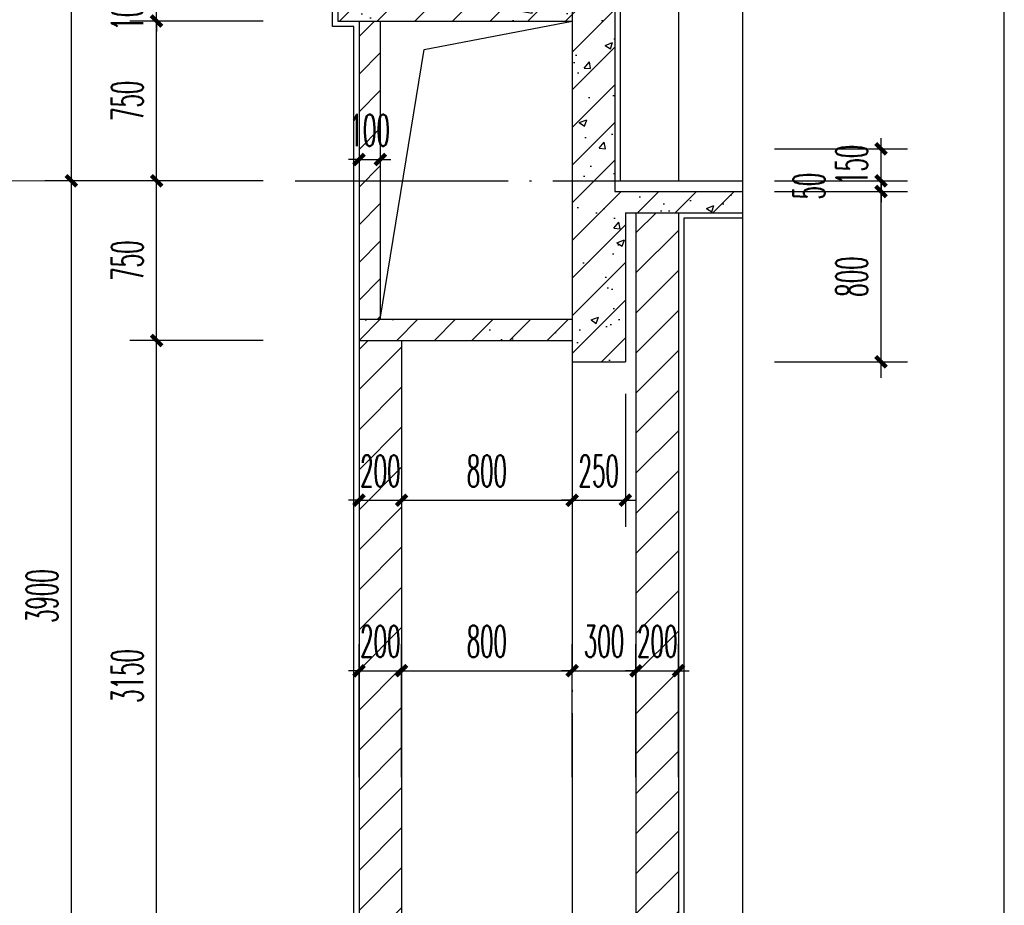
# Model space of a CAD drawing. Extents: x 1779708 to 7299578, y -1121471 to 88434.
# Tile 902 of 1056: x 6941198 to 6945819, y -966544 to -962386. Entities that reach past the tile are written whole.
import ezdxf

# ---------------------------------------------------------------- set-up
doc = ezdxf.new("R2010")
doc.units = 0
doc.header["$LTSCALE"] = 1000
doc.header["$MEASUREMENT"] = 0
doc.linetypes.add('DOTE', pattern=[2.42, 2, -0.2, 0.02, -0.2])
doc.layers.get('0').update_dxf_attribs({"linetype": 'CONTINUOUS'})
doc.layers.get('Defpoints').update_dxf_attribs({"linetype": 'CONTINUOUS'})
for name, color, linetype in [('AXIS', 3, 'CONTINUOUS'), ('DIM_SYMB', 3, 'CONTINUOUS'), ('DOTE', 1, 'DOTE'), ('PUB_TAB', 7, 'CONTINUOUS'), ('WALL', 255, 'CONTINUOUS'), ('填充细线', 8, 'CONTINUOUS'), ('立面中线', 140, 'CONTINUOUS'), ('粉刷线', 213, 'CONTINUOUS')]:
    doc.layers.add(name, color=color, linetype=linetype)
doc.layers.add('DIM_ELEV', color=3, linetype='CONTINUOUS', lineweight=13)
doc.styles.add('_TCH_DIM_T3', font='SIMPLEX.shx', dxfattribs={"width": 0.494118, "bigfont": 'GBCBIG.shx'})
doc.dimstyles.new('_TCH_ARCH&&50', dxfattribs={"dimtxt": 148.75, "dimasz": 50, "dimexe": 125, "dimexo": 150, "dimgap": 63.125, "dimtad": 1, "dimdec": 0, "dimzin": 0, "dimdsep": 46, "dimtxsty": '_TCH_DIM_T3', "dimblk": 'ARCHTICK', "dimcen": 0.09, "dimdle": 75, "dimclrt": 7, "dimazin": 2, "dimtfac": 1, "dimtdec": 0, "dimtix": 1, "dimtmove": 2, "dimatfit": 3, "dimfxl": 250, "dimtolj": 1, "dimtzin": 0, "dimarcsym": 0})
pattern_1 = [(45, (6289.58, -29604.5), (-94.045202, 94.045202), [])]

# ---------------------------------------------------------------- blocks, each defined once
blk = doc.blocks.new('_ArchTick')
at = {"color": 0, "linetype": 'ByBlock', "const_width": 0.4}
blk.add_lwpolyline([(-0.5, -0.5), (0.5, 0.5)], dxfattribs=at)
blk = doc.blocks.new('*D506')
at = {"layer": 'AXIS', "color": 0, "lineweight": -2, "transparency": 16777216}
for p, q in [((6941440.5, -967117.3), (6941440.5, -963067.3)), ((6942340.5, -963142.3), (6941315.5, -963142.3)), ((6942340.5, -967042.3), (6941315.5, -967042.3))]:
    blk.add_line(p, q, dxfattribs=at)
at = {"layer": 'Defpoints', "color": 0, "transparency": 16777216}
for p in [(6941440.5, -963142.3), (6942490.5, -963142.3), (6942490.5, -967042.3)]:
    blk.add_point(p, dxfattribs=at)
at = {"layer": 'AXIS', "color": 0, "lineweight": -2, "transparency": 16777216, "xscale": 50, "yscale": 50, "zscale": 50}
for p, rotation in [((6941440.5, -963142.3), 90), ((6941440.5, -967042.3), 270)]:
    blk.add_blockref('_ArchTick', p, dxfattribs=dict(at, rotation=rotation))
at = {"layer": 'AXIS', "color": 7, "transparency": 16777216, "insert": (6941303, -965092.3), "char_height": 148.75, "attachment_point": 5, "rotation": 90, "style": '_TCH_DIM_T3'}
blk.add_mtext('\\A1;3900', dxfattribs=at)
blk = doc.blocks.new('*D507')
at = {"layer": 'AXIS', "color": 0, "lineweight": -2, "transparency": 16777216}
for p, q in [((6941440.5, -963217.3), (6941440.5, -959167.3)), ((6942340.5, -959242.3), (6941315.5, -959242.3)), ((6942340.5, -963142.3), (6941315.5, -963142.3))]:
    blk.add_line(p, q, dxfattribs=at)
at = {"layer": 'Defpoints', "color": 0, "transparency": 16777216}
for p in [(6941440.5, -959242.3), (6942490.5, -959242.3), (6942490.5, -963142.3)]:
    blk.add_point(p, dxfattribs=at)
at = {"layer": 'AXIS', "color": 0, "lineweight": -2, "transparency": 16777216, "xscale": 50, "yscale": 50, "zscale": 50}
for p, rotation in [((6941440.5, -959242.3), 90), ((6941440.5, -963142.3), 270)]:
    blk.add_blockref('_ArchTick', p, dxfattribs=dict(at, rotation=rotation))
at = {"layer": 'AXIS', "color": 7, "transparency": 16777216, "insert": (6941303, -961192.3), "char_height": 148.75, "attachment_point": 5, "rotation": 90, "style": '_TCH_DIM_T3'}
blk.add_mtext('\\A1;3900', dxfattribs=at)
blk = doc.blocks.new('*D523')
at = {"layer": 'AXIS', "color": 0, "lineweight": -2, "transparency": 16777216}
for p, q in [((6942790.5, -965942.3), (6942790.5, -965317.3)), ((6942990.5, -965942.3), (6942990.5, -965317.3)), ((6942790.5, -965442.3), (6942740.5, -965442.3)), ((6942790.5, -965442.3), (6942990.5, -965442.3)), ((6942990.5, -965442.3), (6943040.5, -965442.3))]:
    blk.add_line(p, q, dxfattribs=at)
at = {"layer": 'Defpoints', "color": 0, "transparency": 16777216}
for p in [(6942990.5, -965442.3), (6942790.5, -966092.3), (6942990.5, -966092.3)]:
    blk.add_point(p, dxfattribs=at)
at = {"layer": 'AXIS', "color": 0, "lineweight": -2, "transparency": 16777216, "xscale": 50, "yscale": 50, "zscale": 50}
blk.add_blockref('_ArchTick', (6942790.5, -965442.3), dxfattribs=at)
at = {"layer": 'AXIS', "color": 0, "lineweight": -2, "transparency": 16777216, "xscale": 50, "yscale": 50, "zscale": 50, "rotation": 180}
blk.add_blockref('_ArchTick', (6942990.5, -965442.3), dxfattribs=at)
at = {"layer": 'AXIS', "color": 7, "transparency": 16777216, "insert": (6942890.5, -965304.8), "char_height": 148.75, "attachment_point": 5, "style": '_TCH_DIM_T3'}
blk.add_mtext('\\A1;200', dxfattribs=at)
blk = doc.blocks.new('*D524')
at = {"layer": 'AXIS', "color": 0, "lineweight": -2, "transparency": 16777216}
for p, q in [((6942990.5, -965942.3), (6942990.5, -965317.3)), ((6943790.5, -965942.3), (6943790.5, -965317.3)), ((6942915.5, -965442.3), (6943865.5, -965442.3))]:
    blk.add_line(p, q, dxfattribs=at)
at = {"layer": 'Defpoints', "color": 0, "transparency": 16777216}
for p in [(6943790.5, -965442.3), (6942990.5, -966092.3), (6943790.5, -966092.3)]:
    blk.add_point(p, dxfattribs=at)
at = {"layer": 'AXIS', "color": 0, "lineweight": -2, "transparency": 16777216, "xscale": 50, "yscale": 50, "zscale": 50, "rotation": 180}
blk.add_blockref('_ArchTick', (6942990.5, -965442.3), dxfattribs=at)
at = {"layer": 'AXIS', "color": 0, "lineweight": -2, "transparency": 16777216, "xscale": 50, "yscale": 50, "zscale": 50}
blk.add_blockref('_ArchTick', (6943790.5, -965442.3), dxfattribs=at)
at = {"layer": 'AXIS', "color": 7, "transparency": 16777216, "insert": (6943390.5, -965304.8), "char_height": 148.75, "attachment_point": 5, "style": '_TCH_DIM_T3'}
blk.add_mtext('\\A1;800', dxfattribs=at)
blk = doc.blocks.new('*D525')
at = {"layer": 'AXIS', "color": 0, "lineweight": -2, "transparency": 16777216}
for p, q in [((6943790.5, -965942.3), (6943790.5, -965317.3)), ((6944090.5, -965942.3), (6944090.5, -965317.3)), ((6943790.5, -965442.3), (6943740.5, -965442.3)), ((6943790.5, -965442.3), (6944090.5, -965442.3)), ((6944090.5, -965442.3), (6944140.5, -965442.3))]:
    blk.add_line(p, q, dxfattribs=at)
at = {"layer": 'Defpoints', "color": 0, "transparency": 16777216}
for p in [(6944090.5, -965442.3), (6943790.5, -966092.3), (6944090.5, -966092.3)]:
    blk.add_point(p, dxfattribs=at)
at = {"layer": 'AXIS', "color": 0, "lineweight": -2, "transparency": 16777216, "xscale": 50, "yscale": 50, "zscale": 50}
blk.add_blockref('_ArchTick', (6943790.5, -965442.3), dxfattribs=at)
at = {"layer": 'AXIS', "color": 0, "lineweight": -2, "transparency": 16777216, "xscale": 50, "yscale": 50, "zscale": 50, "rotation": 180}
blk.add_blockref('_ArchTick', (6944090.5, -965442.3), dxfattribs=at)
at = {"layer": 'AXIS', "color": 7, "transparency": 16777216, "insert": (6943940.5, -965304.8), "char_height": 148.75, "attachment_point": 5, "style": '_TCH_DIM_T3'}
blk.add_mtext('\\A1;300', dxfattribs=at)
blk = doc.blocks.new('*D526')
at = {"layer": 'AXIS', "color": 0, "lineweight": -2, "transparency": 16777216}
for p, q in [((6944090.5, -965942.3), (6944090.5, -965317.3)), ((6944290.5, -965942.3), (6944290.5, -965317.3)), ((6944090.5, -965442.3), (6944040.5, -965442.3)), ((6944090.5, -965442.3), (6944290.5, -965442.3)), ((6944290.5, -965442.3), (6944340.5, -965442.3))]:
    blk.add_line(p, q, dxfattribs=at)
at = {"layer": 'Defpoints', "color": 0, "transparency": 16777216}
for p in [(6944290.5, -965442.3), (6944090.5, -966092.3), (6944290.5, -966092.3)]:
    blk.add_point(p, dxfattribs=at)
at = {"layer": 'AXIS', "color": 0, "lineweight": -2, "transparency": 16777216, "xscale": 50, "yscale": 50, "zscale": 50}
blk.add_blockref('_ArchTick', (6944090.5, -965442.3), dxfattribs=at)
at = {"layer": 'AXIS', "color": 0, "lineweight": -2, "transparency": 16777216, "xscale": 50, "yscale": 50, "zscale": 50, "rotation": 180}
blk.add_blockref('_ArchTick', (6944290.5, -965442.3), dxfattribs=at)
at = {"layer": 'AXIS', "color": 7, "transparency": 16777216, "insert": (6944190.5, -965304.8), "char_height": 148.75, "attachment_point": 5, "style": '_TCH_DIM_T3'}
blk.add_mtext('\\A1;200', dxfattribs=at)
blk = doc.blocks.new('*D527')
at = {"layer": 'AXIS', "color": 0, "lineweight": -2, "transparency": 16777216}
for p, q in [((6942790.5, -964142.3), (6942790.5, -964767.3)), ((6942990.5, -964142.3), (6942990.5, -964767.3)), ((6942790.5, -964642.3), (6942740.5, -964642.3)), ((6942790.5, -964642.3), (6942990.5, -964642.3)), ((6942990.5, -964642.3), (6943040.5, -964642.3))]:
    blk.add_line(p, q, dxfattribs=at)
at = {"layer": 'Defpoints', "color": 0, "transparency": 16777216}
for p in [(6942790.5, -963992.3), (6942990.5, -963992.3), (6942990.5, -964642.3)]:
    blk.add_point(p, dxfattribs=at)
at = {"layer": 'AXIS', "color": 0, "lineweight": -2, "transparency": 16777216, "xscale": 50, "yscale": 50, "zscale": 50}
blk.add_blockref('_ArchTick', (6942790.5, -964642.3), dxfattribs=at)
at = {"layer": 'AXIS', "color": 0, "lineweight": -2, "transparency": 16777216, "xscale": 50, "yscale": 50, "zscale": 50, "rotation": 180}
blk.add_blockref('_ArchTick', (6942990.5, -964642.3), dxfattribs=at)
at = {"layer": 'AXIS', "color": 7, "transparency": 16777216, "insert": (6942890.5, -964504.8), "char_height": 148.75, "attachment_point": 5, "style": '_TCH_DIM_T3'}
blk.add_mtext('\\A1;200', dxfattribs=at)
blk = doc.blocks.new('*D528')
at = {"layer": 'AXIS', "color": 0, "lineweight": -2, "transparency": 16777216}
for p, q in [((6942990.5, -964142.3), (6942990.5, -964767.3)), ((6943790.5, -964142.3), (6943790.5, -964767.3)), ((6942915.5, -964642.3), (6943865.5, -964642.3))]:
    blk.add_line(p, q, dxfattribs=at)
at = {"layer": 'Defpoints', "color": 0, "transparency": 16777216}
for p in [(6942990.5, -963992.3), (6943790.5, -963992.3), (6943790.5, -964642.3)]:
    blk.add_point(p, dxfattribs=at)
at = {"layer": 'AXIS', "color": 0, "lineweight": -2, "transparency": 16777216, "xscale": 50, "yscale": 50, "zscale": 50, "rotation": 180}
blk.add_blockref('_ArchTick', (6942990.5, -964642.3), dxfattribs=at)
at = {"layer": 'AXIS', "color": 0, "lineweight": -2, "transparency": 16777216, "xscale": 50, "yscale": 50, "zscale": 50}
blk.add_blockref('_ArchTick', (6943790.5, -964642.3), dxfattribs=at)
at = {"layer": 'AXIS', "color": 7, "transparency": 16777216, "insert": (6943390.5, -964504.8), "char_height": 148.75, "attachment_point": 5, "style": '_TCH_DIM_T3'}
blk.add_mtext('\\A1;800', dxfattribs=at)
blk = doc.blocks.new('*D529')
at = {"layer": 'AXIS', "color": 0, "lineweight": -2, "transparency": 16777216}
for p, q in [((6943790.5, -964142.3), (6943790.5, -964767.3)), ((6944040.5, -964142.3), (6944040.5, -964767.3)), ((6943790.5, -964642.3), (6943740.5, -964642.3)), ((6943790.5, -964642.3), (6944040.5, -964642.3)), ((6944040.5, -964642.3), (6944090.5, -964642.3))]:
    blk.add_line(p, q, dxfattribs=at)
at = {"layer": 'Defpoints', "color": 0, "transparency": 16777216}
for p in [(6943790.5, -963992.3), (6944040.5, -963992.3), (6944040.5, -964642.3)]:
    blk.add_point(p, dxfattribs=at)
at = {"layer": 'AXIS', "color": 0, "lineweight": -2, "transparency": 16777216, "xscale": 50, "yscale": 50, "zscale": 50}
blk.add_blockref('_ArchTick', (6943790.5, -964642.3), dxfattribs=at)
at = {"layer": 'AXIS', "color": 0, "lineweight": -2, "transparency": 16777216, "xscale": 50, "yscale": 50, "zscale": 50, "rotation": 180}
blk.add_blockref('_ArchTick', (6944040.5, -964642.3), dxfattribs=at)
at = {"layer": 'AXIS', "color": 7, "transparency": 16777216, "insert": (6943915.5, -964504.8), "char_height": 148.75, "attachment_point": 5, "style": '_TCH_DIM_T3'}
blk.add_mtext('\\A1;250', dxfattribs=at)
blk = doc.blocks.new('*D530')
at = {"layer": 'AXIS', "color": 0, "lineweight": -2, "transparency": 16777216}
for p, q in [((6942790.5, -962542.3), (6942790.5, -963167.3)), ((6942890.5, -962542.3), (6942890.5, -963167.3)), ((6942790.5, -963042.3), (6942740.5, -963042.3)), ((6942790.5, -963042.3), (6942890.5, -963042.3)), ((6942890.5, -963042.3), (6942940.5, -963042.3))]:
    blk.add_line(p, q, dxfattribs=at)
at = {"layer": 'Defpoints', "color": 0, "transparency": 16777216}
for p in [(6942790.5, -962392.3), (6942890.5, -962392.3), (6942890.5, -963042.3)]:
    blk.add_point(p, dxfattribs=at)
at = {"layer": 'AXIS', "color": 0, "lineweight": -2, "transparency": 16777216, "xscale": 50, "yscale": 50, "zscale": 50}
blk.add_blockref('_ArchTick', (6942790.5, -963042.3), dxfattribs=at)
at = {"layer": 'AXIS', "color": 0, "lineweight": -2, "transparency": 16777216, "xscale": 50, "yscale": 50, "zscale": 50, "rotation": 180}
blk.add_blockref('_ArchTick', (6942890.5, -963042.3), dxfattribs=at)
at = {"layer": 'AXIS', "color": 7, "transparency": 16777216, "insert": (6942840.5, -962904.8), "char_height": 148.75, "attachment_point": 5, "style": '_TCH_DIM_T3'}
blk.add_mtext('\\A1;100', dxfattribs=at)
blk = doc.blocks.new('*D539')
at = {"layer": 'AXIS', "color": 0, "lineweight": -2, "transparency": 16777216}
for p, q in [((6941840.5, -967117.3), (6941840.5, -963817.3)), ((6942340.5, -963892.3), (6941715.5, -963892.3)), ((6942340.5, -967042.3), (6941715.5, -967042.3))]:
    blk.add_line(p, q, dxfattribs=at)
at = {"layer": 'Defpoints', "color": 0, "transparency": 16777216}
for p in [(6941840.5, -963892.3), (6942490.5, -963892.3), (6942490.5, -967042.3)]:
    blk.add_point(p, dxfattribs=at)
at = {"layer": 'AXIS', "color": 0, "lineweight": -2, "transparency": 16777216, "xscale": 50, "yscale": 50, "zscale": 50}
for p, rotation in [((6941840.5, -963892.3), 90), ((6941840.5, -967042.3), 270)]:
    blk.add_blockref('_ArchTick', p, dxfattribs=dict(at, rotation=rotation))
at = {"layer": 'AXIS', "color": 7, "transparency": 16777216, "insert": (6941703, -965467.3), "char_height": 148.75, "attachment_point": 5, "rotation": 90, "style": '_TCH_DIM_T3'}
blk.add_mtext('\\A1;3150', dxfattribs=at)
blk = doc.blocks.new('*D540')
at = {"layer": 'AXIS', "color": 0, "lineweight": -2, "transparency": 16777216}
for p, q in [((6941840.5, -963967.3), (6941840.5, -963067.3)), ((6942340.5, -963142.3), (6941715.5, -963142.3)), ((6942340.5, -963892.3), (6941715.5, -963892.3))]:
    blk.add_line(p, q, dxfattribs=at)
at = {"layer": 'Defpoints', "color": 0, "transparency": 16777216}
for p in [(6941840.5, -963142.3), (6942490.5, -963142.3), (6942490.5, -963892.3)]:
    blk.add_point(p, dxfattribs=at)
at = {"layer": 'AXIS', "color": 0, "lineweight": -2, "transparency": 16777216, "xscale": 50, "yscale": 50, "zscale": 50}
for p, rotation in [((6941840.5, -963142.3), 90), ((6941840.5, -963892.3), 270)]:
    blk.add_blockref('_ArchTick', p, dxfattribs=dict(at, rotation=rotation))
at = {"layer": 'AXIS', "color": 7, "transparency": 16777216, "insert": (6941703, -963517.3), "char_height": 148.75, "attachment_point": 5, "rotation": 90, "style": '_TCH_DIM_T3'}
blk.add_mtext('\\A1;750', dxfattribs=at)
blk = doc.blocks.new('*D541')
at = {"layer": 'AXIS', "color": 0, "lineweight": -2, "transparency": 16777216}
for p, q in [((6941840.5, -963217.3), (6941840.5, -962317.3)), ((6942340.5, -962392.3), (6941715.5, -962392.3)), ((6942340.5, -963142.3), (6941715.5, -963142.3))]:
    blk.add_line(p, q, dxfattribs=at)
at = {"layer": 'Defpoints', "color": 0, "transparency": 16777216}
for p in [(6941840.5, -962392.3), (6942490.5, -962392.3), (6942490.5, -963142.3)]:
    blk.add_point(p, dxfattribs=at)
at = {"layer": 'AXIS', "color": 0, "lineweight": -2, "transparency": 16777216, "xscale": 50, "yscale": 50, "zscale": 50}
for p, rotation in [((6941840.5, -962392.3), 90), ((6941840.5, -963142.3), 270)]:
    blk.add_blockref('_ArchTick', p, dxfattribs=dict(at, rotation=rotation))
at = {"layer": 'AXIS', "color": 7, "transparency": 16777216, "insert": (6941703, -962767.3), "char_height": 148.75, "attachment_point": 5, "rotation": 90, "style": '_TCH_DIM_T3'}
blk.add_mtext('\\A1;750', dxfattribs=at)
blk = doc.blocks.new('*D542')
at = {"layer": 'AXIS', "color": 0, "lineweight": -2, "transparency": 16777216}
for p, q in [((6941840.5, -962292.3), (6941840.5, -962242.3)), ((6942340.5, -962292.3), (6941715.5, -962292.3)), ((6941840.5, -962392.3), (6941840.5, -962292.3)), ((6942340.5, -962392.3), (6941715.5, -962392.3)), ((6941840.5, -962392.3), (6941840.5, -962442.3))]:
    blk.add_line(p, q, dxfattribs=at)
at = {"layer": 'Defpoints', "color": 0, "transparency": 16777216}
for p in [(6941840.5, -962292.3), (6942490.5, -962292.3), (6942490.5, -962392.3)]:
    blk.add_point(p, dxfattribs=at)
at = {"layer": 'AXIS', "color": 0, "lineweight": -2, "transparency": 16777216, "xscale": 50, "yscale": 50, "zscale": 50}
for p, rotation in [((6941840.5, -962292.3), 270), ((6941840.5, -962392.3), 90)]:
    blk.add_blockref('_ArchTick', p, dxfattribs=dict(at, rotation=rotation))
at = {"layer": 'AXIS', "color": 7, "transparency": 16777216, "insert": (6941703, -962342.3), "char_height": 148.75, "attachment_point": 5, "rotation": 90, "style": '_TCH_DIM_T3'}
blk.add_mtext('\\A1;100', dxfattribs=at)
blk = doc.blocks.new('*D582')
at = {"layer": 'AXIS', "color": 0, "lineweight": -2, "transparency": 16777216}
for p, q in [((6945240.5, -964067.3), (6945240.5, -963117.3)), ((6944740.5, -963192.3), (6945365.5, -963192.3)), ((6944740.5, -963992.3), (6945365.5, -963992.3))]:
    blk.add_line(p, q, dxfattribs=at)
at = {"layer": 'Defpoints', "color": 0, "transparency": 16777216}
for p in [(6944590.5, -963192.3), (6945240.5, -963192.3), (6944590.5, -963992.3)]:
    blk.add_point(p, dxfattribs=at)
at = {"layer": 'AXIS', "color": 0, "lineweight": -2, "transparency": 16777216, "xscale": 50, "yscale": 50, "zscale": 50}
for p, rotation in [((6945240.5, -963192.3), 90), ((6945240.5, -963992.3), 270)]:
    blk.add_blockref('_ArchTick', p, dxfattribs=dict(at, rotation=rotation))
at = {"layer": 'AXIS', "color": 7, "transparency": 16777216, "insert": (6945103, -963592.3), "char_height": 148.75, "attachment_point": 5, "rotation": 90, "style": '_TCH_DIM_T3'}
blk.add_mtext('\\A1;800', dxfattribs=at)
blk = doc.blocks.new('*D583')
at = {"layer": 'AXIS', "color": 0, "lineweight": -2, "transparency": 16777216}
for p, q in [((6945240.5, -963142.3), (6945240.5, -963092.3)), ((6944740.5, -963142.3), (6945365.5, -963142.3)), ((6945240.5, -963192.3), (6945240.5, -963142.3)), ((6944740.5, -963192.3), (6945365.5, -963192.3)), ((6945240.5, -963192.3), (6945240.5, -963242.3))]:
    blk.add_line(p, q, dxfattribs=at)
at = {"layer": 'Defpoints', "color": 0, "transparency": 16777216}
for p in [(6944590.5, -963142.3), (6945240.5, -963142.3), (6944590.5, -963192.3)]:
    blk.add_point(p, dxfattribs=at)
at = {"layer": 'AXIS', "color": 0, "lineweight": -2, "transparency": 16777216, "xscale": 50, "yscale": 50, "zscale": 50}
for p, rotation in [((6945240.5, -963142.3), 270), ((6945240.5, -963192.3), 90)]:
    blk.add_blockref('_ArchTick', p, dxfattribs=dict(at, rotation=rotation))
at = {"layer": 'AXIS', "color": 7, "transparency": 16777216, "insert": (6944903, -963167.3), "char_height": 148.75, "attachment_point": 5, "rotation": 90, "style": '_TCH_DIM_T3'}
blk.add_mtext('\\A1;50', dxfattribs=at)
blk = doc.blocks.new('*D584')
at = {"layer": 'AXIS', "color": 0, "lineweight": -2, "transparency": 16777216}
for p, q in [((6945240.5, -962992.3), (6945240.5, -962942.3)), ((6944740.5, -962992.3), (6945365.5, -962992.3)), ((6945240.5, -963142.3), (6945240.5, -962992.3)), ((6944740.5, -963142.3), (6945365.5, -963142.3)), ((6945240.5, -963142.3), (6945240.5, -963192.3))]:
    blk.add_line(p, q, dxfattribs=at)
at = {"layer": 'Defpoints', "color": 0, "transparency": 16777216}
for p in [(6944590.5, -962992.3), (6945240.5, -962992.3), (6944590.5, -963142.3)]:
    blk.add_point(p, dxfattribs=at)
at = {"layer": 'AXIS', "color": 0, "lineweight": -2, "transparency": 16777216, "xscale": 50, "yscale": 50, "zscale": 50}
for p, rotation in [((6945240.5, -962992.3), 270), ((6945240.5, -963142.3), 90)]:
    blk.add_blockref('_ArchTick', p, dxfattribs=dict(at, rotation=rotation))
at = {"layer": 'AXIS', "color": 7, "transparency": 16777216, "insert": (6945103, -963067.3), "char_height": 148.75, "attachment_point": 5, "rotation": 90, "style": '_TCH_DIM_T3'}
blk.add_mtext('\\A1;150', dxfattribs=at)

msp = doc.modelspace()

# ---------------------------------------------------------------- hatches: boundary and pattern name
at = {"layer": '填充细线'}
h = msp.add_hatch(dxfattribs=at)
h.set_pattern_fill('钢筋混凝土', color=114, scale=50)
h.set_pattern_definition([(45, (6942690.5, -963992.29), (-88.3883, 88.3883), []), (50, (6942690.5, -963992.3), (358.63, -31.376), [37.5, -412.5]), (355, (6942690.5, -963992.3), (-69.376, 376.096), [30, -330]), (100.451, (6942720.4, -963994.9), (289.255, 344.72), [31.87, -350.57]), (46.184, (6942690.5, -963892.3), (533.62, -82.76), [56.25, -618.75]), (96.636, (6942734.97, -963899.2), (467.33, 487.06), [47.81, -525.86]), (351.184, (6942690.5, -963892.3), (467.33, 487.06), [45, -495]), (21, (6942740.5, -963917.3), (298.454, -201.31), [37.5, -412.5]), (326, (6942740.5, -963917.3), (121.66, 362.575), [30, -330]), (71.451, (6942765.38, -963934.06), (420.11, 161.265), [31.87, -350.57]), (37.5, (6942690.5, -963992.29), (6.08, 166.447), [0, -326, 0, -335, 0, -331.25]), (7.5, (6942690.5, -963992.29), (131.535, 197.206), [0, -191, 0, -318.5, 0, -126.25]), (327.5, (6942579, -963992.29), (266.911, -11.2774), [0, -125, 0, -390, 0, -517.5]), (317.5, (6942529, -963992.29), (291.593, 50.052), [0, -162.5, 0, -259, 0, -367.5])])
h.paths.add_polyline_path([(6944040.5, -963292.3), (6944590.5, -963292.3), (6944590.5, -963192.3), (6943990.5, -963192.3), (6943990.5, -962292.3), (6942690.5, -962292.3), (6942690.5, -962392.3), (6943790.5, -962392.3), (6943790.5, -963792.3), (6942790.5, -963792.3), (6942790.5, -963892.3), (6943790.5, -963892.3), (6943790.5, -963992.3), (6944040.5, -963992.3)])
h = msp.add_hatch(dxfattribs=at)
h.set_pattern_fill('普通砖', color=114, scale=50)
h.set_pattern_definition([(45, (6942790.5, -963702.53), (-88.388, 88.388), [])])
h.paths.add_polyline_path([(6942890.5, -962392.3), (6942790.5, -962392.3), (6942790.5, -963792.3), (6942890.5, -963792.3)])
h = msp.add_hatch(dxfattribs=at)
h.set_pattern_fill('普通砖,_O', color=114, scale=100)
h.set_pattern_definition(pattern_1)
h.paths.add_polyline_path([(6944290.5, -963292.3), (6944090.5, -963292.3), (6944090.5, -971292.3), (6944290.5, -971292.3)])
h = msp.add_hatch(dxfattribs=at)
h.set_pattern_fill('普通砖,_O', color=114, scale=100)
h.set_pattern_definition(pattern_1)
h.paths.add_polyline_path([(6942990.5, -963892.3), (6942790.5, -963892.3), (6942790.5, -971292.3), (6942990.5, -971292.3)])

# ---------------------------------------------------------------- linework, layer by layer
at = {"layer": 'DIM_ELEV'}
msp.add_line((6941840.5, -963142.3), (6940890.5, -963142.3), dxfattribs=at)
at = {"layer": 'DIM_SYMB'}
msp.add_lwpolyline([(6944590.5, -945692.3), (6944590.5, -958611), (6944695.5, -958649.3), (6944485.5, -958686.3), (6944590.5, -958723.5), (6944590.5, -971642.3)], dxfattribs=at)
at = {"layer": 'DOTE', "linetype": 'DOTE', "ltscale": 0.5}
for p, q in [((6943790.5, -947492.3), (6943790.5, -972342.3)), ((6942490.5, -963142.3), (6944590.5, -963142.3))]:
    msp.add_line(p, q, dxfattribs=at)
at = {"layer": 'PUB_TAB'}
msp.add_line((6945819.2, -973350.2), (6945819.2, -944650.2), dxfattribs=at)
at = {"layer": 'WALL'}
for p, q in [((6942690.5, -962292.3), (6942690.5, -962392.3)), ((6943990.5, -962292.3), (6943990.5, -963192.3)), ((6942690.5, -962392.3), (6943790.5, -962392.3)), ((6942790.5, -962392.3), (6942790.5, -963892.3)), ((6942890.5, -962392.3), (6942890.5, -963792.3)), ((6943790.5, -962392.3), (6943790.5, -963792.3)), ((6943990.5, -963192.3), (6944590.5, -963192.3)), ((6944040.5, -963292.3), (6944590.5, -963292.3)), ((6944040.5, -963292.3), (6944040.5, -963992.3)), ((6944090.5, -963292.3), (6944090.5, -971292.3)), ((6944290.5, -963292.3), (6944290.5, -971292.3)), ((6942790.5, -963792.3), (6943790.5, -963792.3)), ((6942790.5, -963892.3), (6943790.5, -963892.3)), ((6942790.5, -963892.3), (6942790.5, -971442.3)), ((6942990.5, -963892.3), (6942990.5, -971292.3)), ((6943790.5, -963892.3), (6943790.5, -963992.3)), ((6943790.5, -963992.3), (6944040.5, -963992.3))]:
    msp.add_line(p, q, dxfattribs=at)
at = {"layer": '填充细线', "color": 114}
msp.add_lwpolyline([(6942890.5, -963792.3), (6943095.9, -962525.4), (6943790.5, -962392.3)], dxfattribs=at)
at = {"layer": '立面中线'}
msp.add_line((6944290.5, -959392.3), (6944290.5, -963142.3), dxfattribs=at)
at = {"layer": '粉刷线'}
for p, q in [((6944015.5, -960117.3), (6944015.5, -963142.3)), ((6943990.5, -963142.3), (6944590.5, -963142.3))]:
    msp.add_line(p, q, dxfattribs=at)
for points in [[(6942765.5, -962417.3), (6942665.5, -962417.3), (6942665.5, -962267.3), (6943765.5, -962257.3)], [(6942765.5, -971442.3), (6942765.5, -962417.3)], [(6944590.5, -963317.3), (6944315.5, -963317.3), (6944315.5, -971242.3)]]:
    msp.add_lwpolyline(points, dxfattribs=at)

# ---------------------------------------------------------------- dimensions: what is measured, and where the dimension line sits
at = {"layer": 'AXIS'}
for p1, p2, distance, picture, middle in [((6942490.5, -963142.3), (6942490.5, -959242.3), 1050, '*D507', (6941303, -961192.3)), ((6942490.5, -962392.3), (6942490.5, -962292.3), 650, '*D542', (6941703, -962342.3)), ((6942490.5, -963142.3), (6942490.5, -962392.3), 650, '*D541', (6941703, -962767.3)), ((6942790.5, -962392.3), (6942890.5, -962392.3), -650, '*D530', (6942840.5, -962904.8)), ((6944590.5, -963142.3), (6944590.5, -962992.3), -650, '*D584', (6945103, -963067.3)), ((6942490.5, -967042.3), (6942490.5, -963142.3), 1050, '*D506', (6941303, -965092.3)), ((6942490.5, -963892.3), (6942490.5, -963142.3), 650, '*D540', (6941703, -963517.3)), ((6944590.5, -963992.3), (6944590.5, -963192.3), -650, '*D582', (6945103, -963592.3)), ((6942490.5, -967042.3), (6942490.5, -963892.3), 650, '*D539', (6941703, -965467.3)), ((6942790.5, -963992.3), (6942990.5, -963992.3), -650, '*D527', (6942890.5, -964504.8)), ((6942990.5, -963992.3), (6943790.5, -963992.3), -650, '*D528', (6943390.5, -964504.8)), ((6943790.5, -963992.3), (6944040.5, -963992.3), -650, '*D529', (6943915.5, -964504.8)), ((6942790.5, -966092.3), (6942990.5, -966092.3), 650, '*D523', (6942890.5, -965304.8)), ((6942990.5, -966092.3), (6943790.5, -966092.3), 650, '*D524', (6943390.5, -965304.8)), ((6943790.5, -966092.3), (6944090.5, -966092.3), 650, '*D525', (6943940.5, -965304.8)), ((6944090.5, -966092.3), (6944290.5, -966092.3), 650, '*D526', (6944190.5, -965304.8))]:
    dim = msp.add_aligned_dim(p1=p1, p2=p2, distance=distance, dimstyle='_TCH_ARCH&&50', dxfattribs=at)
    dim.commit()
    dim.dimension.update_dxf_attribs({"geometry": picture, "text_midpoint": middle})
dim = msp.add_linear_dim(base=(6945240.5, -963142.3), p1=(6944590.5, -963192.3), p2=(6944590.5, -963142.3), angle=90, dimstyle='_TCH_ARCH&&50', dxfattribs=at)
dim.commit()
dim.dimension.update_dxf_attribs({"geometry": '*D583', "text_midpoint": (6944903, -963167.3), "dimtype": 161})

doc.saveas('drawing.dxf')
